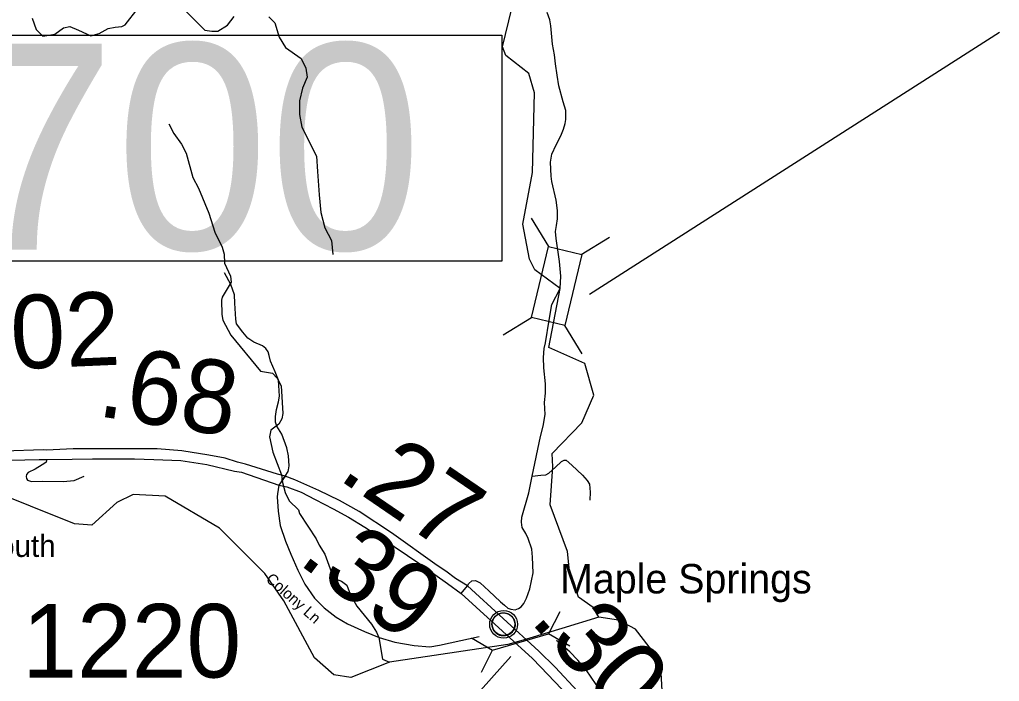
# Model space of a CAD drawing. Extents: x 1248224 to 1454986, y 825081 to 985870.
# Drawn here: x 1294022 to 1300678, y 891703 to 896202 of the extents above; entities that cross this region are included whole.
import ezdxf

# ---------------------------------------------------------------- set-up
doc = ezdxf.new("R2010")
doc.units = 0
for name, color, linetype in [('Exist Civil Demographics Community CELL', 7, 'Continuous'), ('Exist Civil Demographics Community Label', 7, 'Continuous'), ('Exist Hydrographic Creek Single Shore', 7, 'Continuous'), ('Exist Hydrographic Misc Water Feature', 7, 'Continuous'), ('Exist Road Non-System Type 51', 7, 'Continuous'), ('Exist Road Primary US Divided Attributed', 7, 'Continuous'), ('Exist Road Primary US Mileage Hundredths English Label', 7, 'Continuous'), ('Exist Road Primary US Structure Culvert CELL', 7, 'Continuous'), ('Exist Road Primary US Structure Culvert Number Label', 7, 'Continuous'), ('Exist Road Secondary Mileage Hundredths English Label', 7, 'Continuous'), ('Exist Road Secondary Structure Standard Bridge CELL', 7, 'Continuous'), ('Exist Road Secondary Structure Standard Bridge Number Label', 7, 'Continuous'), ('Exist Road Secondary Type 51 Attributed', 7, 'Continuous'), ('Exist Road Secondary Type 51 Label', 7, 'Continuous'), ('Exist Road Secondary Type 51 Number Label', 7, 'Continuous')]:
    doc.layers.add(name, color=color, linetype=linetype)

msp = doc.modelspace()

# ---------------------------------------------------------------- linework, layer by layer
at = {"layer": 'Exist Civil Demographics Community CELL'}
msp.add_lwpolyline([(1297232, 892104), (1297233, 892109.6), (1297234.8, 892116.2), (1297237.7, 892123.4), (1297240.7, 892129.1), (1297244, 892134.9), (1297247.8, 892140), (1297251.7, 892144.4), (1297256.3, 892149), (1297261.8, 892153.5), (1297267.3, 892157.2), (1297272.1, 892160.1), (1297277.2, 892162.5), (1297282.7, 892164.8), (1297288.3, 892166.6), (1297292.6, 892167.8), (1297297.5, 892168.5), (1297301.6, 892169.3), (1297308, 892169.5), (1297312.4, 892169.4), (1297318.1, 892169.2), (1297323, 892168.4), (1297327.9, 892167.4), (1297332.9, 892166), (1297338, 892164.1), (1297344.7, 892161.2), (1297351, 892157.7), (1297356, 892154.1), (1297361.2, 892150.1), (1297364.5, 892147), (1297368.6, 892142.6), (1297372.5, 892137.9), (1297375.6, 892133.3), (1297378.7, 892128.3), (1297381.1, 892123.1), (1297383.2, 892118.1), (1297384.7, 892113.1), (1297386, 892108.5), (1297387.1, 892102.5), (1297387.7, 892097.8), (1297388, 892091.8), (1297387.8, 892086), (1297387.3, 892080.3), (1297386.3, 892074.8), (1297384.7, 892068.7), (1297382.8, 892062.8), (1297380.5, 892057.7), (1297377.3, 892051.7), (1297374.1, 892046.4), (1297370.6, 892041.7), (1297366.4, 892037), (1297361.1, 892032), (1297356.1, 892027.9), (1297351.1, 892024.5), (1297346.7, 892022), (1297339.9, 892018.7), (1297332.8, 892016), (1297326.8, 892014.5), (1297320.2, 892013.2), (1297315.8, 892012.8), (1297311.3, 892012.5), (1297305.7, 892012.5), (1297301.4, 892012.9), (1297295.8, 892013.7), (1297289.9, 892015), (1297285.3, 892016.3), (1297280.1, 892018.1), (1297275.5, 892020.1), (1297271.6, 892022.4), (1297264.8, 892026.4), (1297259.2, 892030.7), (1297254.3, 892035.2), (1297249.9, 892040.1), (1297246.7, 892044), (1297243.7, 892048.2), (1297239.6, 892055.3), (1297237.9, 892058.8), (1297236.2, 892062.9), (1297233.6, 892071.1), (1297232, 892078.1), (1297231.4, 892083.3), (1297231, 892089.6), (1297231, 892094.3), (1297231.5, 892100.7)], close=True, dxfattribs=at)
for centre, radius in [((1297309.7, 892091.6), 94.3), ((1297309.4, 892091.9), 76.7)]:
    msp.add_circle(centre, radius, dxfattribs=at)
at = {"layer": 'Exist Hydrographic Creek Single Shore'}
for points in [[(1297693.6, 894373.1), (1297521.6, 894501.9), (1297486.7, 894572.9), (1297439.6, 894812.1), (1297506.6, 895162), (1297519.7, 895703.4), (1297481.6, 895835.5), (1297325.6, 895956.8), (1297302.6, 896016.3), (1297366.2, 896276.8)], [(1297957.6, 892139.4), (1297917.7, 892205.8), (1297819.6, 892276.8), (1297756.7, 892452), (1297743.7, 892586.8), (1297625.9, 892902.7), (1297644.7, 893162.9), (1297640.9, 893253.5), (1297840.7, 893460.9), (1297923.6, 893649.5), (1297861.9, 893864.7), (1297618.2, 893973.1), (1297693.6, 894373.1)], [(1297957.6, 892139.4), (1297705.7, 892062.4), (1297487.9, 891997.1), (1297449.4, 891985.1), (1297412.1, 891974.2), (1297338, 891953.5), (1296534.2, 891835.4), (1296271.7, 891729.9), (1296155.6, 891748.6), (1296024.6, 891863), (1295817.6, 892251.2), (1295688.6, 892437.6), (1295379.6, 892745.8), (1295009.6, 892963.4), (1294792.6, 892974.2), (1294682.7, 892920.6), (1294512.6, 892766.5), (1294395.6, 892775.3), (1293495.1, 893135.7), (1292523.6, 893288.9), (1292434.4, 893477.4), (1292385.6, 893508.8)], [(1298196.7, 890486.2), (1298134.3, 890550.9), (1298116.4, 890664.7), (1298181.1, 890903.4), (1298266.9, 891021.1), (1298276.9, 891065.7), (1298288.1, 891105.8), (1298311.5, 891268.7), (1298394.9, 891522.9), (1298376.4, 891839.8), (1298206.7, 892059.2), (1298090.7, 892120.3), (1297957.6, 892139.4)]]:
    msp.add_lwpolyline(points, dxfattribs=at)
at = {"layer": 'Exist Hydrographic Misc Water Feature'}
msp.add_lwpolyline([(1295035.9, 895492.3), (1295068.4, 895427.6), (1295122.6, 895354.3), (1295153.1, 895292.9), (1295199.1, 895127.8), (1295237.3, 895054.9), (1295307.1, 894885.2), (1295348, 894756.4), (1295397.7, 894654.4), (1295410.5, 894606.6), (1295413.1, 894546.6), (1295454.9, 894457.1), (1295457.9, 894416.9), (1295397.3, 894314.7), (1295392.9, 894295.1), (1295394.5, 894198.2), (1295401.5, 894158.6), (1295456.9, 894056.6), (1295659.2, 893812.1), (1295740.9, 893798.1), (1295772, 893764.6), (1295798.8, 893712.4), (1295810.2, 893524.2), (1295803.3, 893488.3), (1295782.3, 893452.5), (1295729.3, 893410.2), (1295720.2, 893366), (1295741.7, 893261.3), (1295800, 893107.5), (1295806.8, 893055.6), (1295825.1, 892987.2), (1295853.7, 892930), (1295916.1, 892868.8), (1295923.6, 892844.9), (1296037.5, 892673.5), (1296056.4, 892628.8), (1296095.1, 892568.1), (1296139.9, 892443.4), (1296172.9, 892398.4), (1296208.6, 892385.3), (1296243.8, 892356.7), (1296266.4, 892295.5), (1296312.5, 892214.9), (1296411.4, 892092.3), (1296446.2, 892037.5), (1296461.3, 892001.1), (1296487.7, 891853.6), (1296534.2, 891835.4)], dxfattribs=at)
at = {"layer": 'Exist Road Non-System Type 51'}
msp.add_line((1295800.8, 893071.5), (1295826, 893098.2), dxfattribs=at)
for points in [[(1294106.9, 896210.9), (1294135.2, 896135.3), (1294179.3, 896088), (1294261.1, 896103.8), (1294320.9, 896144.7), (1294361.8, 896154.2), (1294421.5, 896129), (1294506.5, 896091.2), (1294563.2, 896106.9), (1294622.9, 896141.6), (1294670.1, 896151), (1294717.3, 896154.2), (1294739.4, 896166.8), (1294827.5, 896280.1)], [(1295142.2, 896267.5), (1295280.6, 896129), (1295327.8, 896122.7), (1295368.7, 896122.7), (1295434.8, 896163.6), (1295478.9, 896223.5)], [(1295714.9, 896220.3), (1295755.8, 896179.4), (1295784.1, 896081.7), (1295828.1, 896012.5), (1295935.1, 895936.9), (1295966.6, 895870.7), (1295976, 895810.9), (1295944.6, 895735.3), (1295922.6, 895650.3), (1295922.6, 895555.8), (1295938.3, 895470.8), (1296039, 895272.4), (1296045.3, 895168.5), (1296057.9, 895011), (1296067.3, 894891.3), (1296095.6, 894787.4), (1296139.7, 894699.2), (1296149.1, 894604.7)], [(1295847.5, 893142), (1295852.4, 893168.4), (1295848.9, 893237), (1295838.3, 893290.1), (1295803.9, 893384.3), (1295770.3, 893439.1), (1295759.7, 893466.5), (1295759.7, 893504.2), (1295766.8, 893550.5), (1295780.9, 893603.6), (1295788, 893643), (1295780.1, 893751), (1295758.9, 893807.5), (1295725.3, 893879.5), (1295716.5, 893918.9), (1295711.2, 893944.6), (1295695.3, 893966.9), (1295672.3, 893984), (1295614.1, 894009.7), (1295571.7, 894035.4), (1295538.1, 894076.5), (1295495.8, 894133.1), (1295491.3, 894165.6), (1295484.3, 894273.6), (1295480.8, 894331.8), (1295456, 894402.1), (1295413.7, 894480.9)], [(1294207.1, 893212.8), (1294201.5, 893194.1), (1294179.9, 893177.5)], [(1297504.3, 893097.6), (1297561.7, 893105.3), (1297597, 893107), (1297618.2, 893119), (1297661.5, 893159.3), (1297702.1, 893198.7), (1297721.5, 893207.3), (1297735.7, 893207.3), (1297774.5, 893173), (1297845.1, 893106.2), (1297876.9, 893068.5), (1297892.8, 893044.5), (1297898.1, 892989.7), (1297894.6, 892934.8)], [(1294179.9, 893177.5), (1294175.9, 893174.4), (1294127.3, 893146.1), (1294080.5, 893123.9), (1294068.1, 893109.3), (1294066.4, 893097.3), (1294068.1, 893082.7), (1294075.2, 893071.6), (1294102.6, 893062.2), (1294179.4, 893063.9), (1294318, 893062.2), (1294392.6, 893069.9), (1294459.7, 893098.2)], [(1295826, 893098.2), (1295845.4, 893130.7), (1295847.5, 893142)], [(1298196.2, 891295.1), (1298200.9, 891308.1), (1298200.9, 891337.2), (1298190.3, 891371.5), (1298170.9, 891404), (1298103.8, 891486.3), (1297999.6, 891609.6), (1297937.8, 891681.6), (1297871.6, 891781.8), (1297815.1, 891848.6), (1297760.4, 891903.5), (1297668.6, 891982.3)]]:
    msp.add_lwpolyline(points, dxfattribs=at)
at = {"layer": 'Exist Road Primary US Divided Attributed'}
for points in [[(1295826, 893098.2), (1295773.9, 893111.9), (1295556.7, 893180.4), (1295501.9, 893194.1), (1295418.3, 893219.8), (1295306.9, 893240.5), (1295124, 893270.7), (1294956.2, 893284.5), (1294840.7, 893284.5), (1294570.9, 893285), (1294384.6, 893283.3), (1294204.8, 893275.8), (1294182.9, 893276.4), (1293913.8, 893268), (1293673.1, 893274.9), (1293492.9, 893295.5), (1293333.4, 893325.7), (1293073.5, 893386.3), (1292971.7, 893415.1), (1292893.9, 893452.8), (1292806.1, 893489.1), (1292590.2, 893588.2), (1292412.7, 893684.1), (1292340.5, 893728.9)], [(1292325.5, 893659.7), (1292386.2, 893625), (1292461.3, 893583.1), (1292621.1, 893499.1), (1292733.2, 893452.8), (1292897.4, 893382.6), (1292995.4, 893350.9), (1293126.1, 893310.6), (1293292.5, 893261.8), (1293420.1, 893240.5), (1293629.1, 893213), (1293858.8, 893204.7), (1294155.1, 893212.1), (1294207.1, 893212.8), (1294378, 893213), (1294515.8, 893216.4), (1294801.8, 893215.5), (1294934.3, 893212.1), (1295117.2, 893204.7), (1295294.6, 893177.2), (1295482.5, 893133.3), (1295528.4, 893124.7), (1295783.4, 893038.2)], [(1297063.6, 892352.4), (1296983.4, 892402.5), (1296916.3, 892453.9), (1296858.1, 892491.6), (1296547.4, 892713.7), (1296328.8, 892858.1), (1296194, 892932.4), (1296055.1, 893001.2), (1295890.4, 893072.5), (1295826, 893098.2)], [(1295783.4, 893038.2), (1295836.6, 893026.2), (1295933.7, 892990.2), (1296029, 892940.5), (1296151.4, 892876), (1296255.9, 892819.6), (1296367.3, 892752.2), (1296482.8, 892676.6), (1296741.4, 892503.3), (1296929.6, 892370), (1297020.5, 892301.4)], [(1298178.9, 891247.3), (1298104.7, 891321.4), (1297964, 891473.2), (1297661.1, 891799.7), (1297548.7, 891909.2), (1297063.6, 892352.4)], [(1297020.5, 892301.4), (1297506, 891859.9), (1297561, 891801.9), (1297705.4, 891650.6), (1297845.7, 891517.2), (1298058.8, 891273.4), (1298150, 891173.8)]]:
    msp.add_lwpolyline(points, dxfattribs=at)
at = {"layer": 'Exist Road Primary US Structure Culvert CELL'}
for p, q in [((1297691.3, 892175.8), (1297615.5, 892027.4)), ((1297090.9, 891999.3), (1297234.9, 891915.6)), ((1297234.9, 891915.6), (1297615.5, 892027.4)), ((1297759.5, 891943.7), (1297615.5, 892027.4)), ((1297159.1, 891767.2), (1297234.9, 891915.6))]:
    msp.add_line(p, q, dxfattribs=at)
at = {"layer": 'Exist Road Primary US Structure Culvert Number Label'}
msp.add_lwpolyline([(1297358.1, 891872.2), (1296308.8, 890695.7), (1294095.6, 888226.2)], dxfattribs=at)
at = {"layer": 'Exist Road Secondary Structure Standard Bridge CELL'}
for p, q in [((1297617, 894658.5), (1297498.9, 894851.6)), ((1297837.1, 894605.4), (1298030.2, 894723.5)), ((1297306.7, 894058.7), (1297499.8, 894176.8)), ((1297843, 893929.4), (1297724.9, 894122.5))]:
    msp.add_line(p, q, dxfattribs=at)
msp.add_lwpolyline([(1297499.8, 894176.8), (1297616, 894658.7), (1297841.1, 894604.5), (1297724.9, 894122.5)], close=True, dxfattribs=at)
at = {"layer": 'Exist Road Secondary Structure Standard Bridge Number Label'}
msp.add_line((1297893, 894335.8), (1300678.2, 896117.3), dxfattribs=at)
msp.add_lwpolyline([(1293582.7, 896096.2), (1297298.6, 896096.2), (1297298.6, 894559.7), (1293582.7, 894559.7)], close=True, dxfattribs=at)
at = {"layer": 'Exist Road Secondary Type 51 Attributed'}
msp.add_line((1295826, 893098.2), (1295783.4, 893038.2), dxfattribs=at)
for points in [[(1297693.6, 894373.1), (1297698.4, 894458.5), (1297688.8, 894558.5), (1297666.8, 894714.9), (1297663.3, 894761.2), (1297668.6, 894802.3), (1297675.6, 894848.6), (1297675.6, 894903.4), (1297666.8, 894975.4), (1297638.5, 895100.4), (1297632.4, 895137.3), (1297628.8, 895233.2), (1297637.7, 895286.3), (1297665.9, 895349.7), (1297697.7, 895411.4), (1297716.2, 895456.8), (1297728.6, 895494.5), (1297732.1, 895521.9), (1297732.1, 895583.6), (1297714.5, 895641.8), (1297685.3, 895752.3), (1297673, 895824.3), (1297662.4, 895901.4), (1297655.3, 895963.1), (1297642.9, 896035), (1297631.5, 896159.2), (1297624.4, 896200.3), (1297605, 896250)], [(1297063.6, 892352.4), (1297074.4, 892368.6), (1297093.8, 892387.2), (1297118.5, 892389.2), (1297150.3, 892373.7), (1297210.3, 892318.9), (1297288, 892243.5), (1297316.3, 892221.3), (1297339.2, 892200.7), (1297358.7, 892193.9), (1297388.7, 892190.4), (1297411.6, 892199), (1297429.3, 892209.3), (1297446.9, 892233.3), (1297466.4, 892269.2), (1297488.4, 892331.8), (1297509.6, 892441.4), (1297506.1, 892547.6), (1297502.6, 892602.5), (1297476.1, 892674.4), (1297460.2, 892708.7), (1297436.4, 892750.7), (1297431.1, 892786.6), (1297432.8, 892820.9), (1297481.4, 892986.2), (1297504.3, 893097.6), (1297560, 893367.4), (1297579.4, 893439.4), (1297591.7, 893516.5), (1297588.2, 893598.7), (1297595.3, 893662.1), (1297595.3, 893725.5), (1297583.8, 893834.3), (1297580.3, 893904.6), (1297585.6, 893966.2), (1297593.6, 894004.6), (1297619, 894159.4), (1297638.3, 894265.3), (1297693.6, 894373.1)], [(1295783.4, 893038.2), (1295774.3, 892979.1), (1295772.1, 892958.7), (1295778.1, 892860.8), (1295792.9, 892762.9), (1295828.5, 892657.8), (1295864.2, 892568.5), (1295911.7, 892459.1), (1295959.2, 892364.1), (1296024.5, 892269), (1296089.8, 892202.8), (1296172.9, 892140.9), (1296250.1, 892094.8), (1296365.8, 892043), (1296463.8, 892002.7), (1296570.7, 891971), (1296701.3, 891948), (1296808.2, 891939.3), (1296873.5, 891950.9), (1296947.7, 891965.3), (1297142.9, 892009.8)], [(1297020.5, 892301.4), (1297063.6, 892352.4)]]:
    msp.add_lwpolyline(points, dxfattribs=at)

# ---------------------------------------------------------------- texts
at = {"layer": 'Exist Civil Demographics Community Label'}
msp.add_text('Maple Springs', height=200, dxfattribs=at).set_placement((1297693.4, 892301.5))
at = {"layer": 'Exist Hydrographic Creek Single Shore'}
msp.add_text('South', height=150, dxfattribs=at).set_placement((1293742.2, 892549.5))
at = {"layer": 'Exist Road Primary US Mileage Hundredths English Label'}
for s, rotation, p in [('.68', 351.17797, (1294541.3, 893508.5)), ('.27', 325.62303, (1296174.9, 893085.1)), ('.30', 311.58694, (1297482, 892115.3))]:
    msp.add_text(s, height=500, rotation=rotation, dxfattribs=at).set_placement(p)
at = {"layer": 'Exist Road Secondary Mileage Hundredths English Label'}
for s, rotation, p in [('.02', 2.47651, (1293784.2, 893816.7)), ('.39', 323.32136, (1295902.7, 892511.9))]:
    msp.add_text(s, height=500, rotation=rotation, dxfattribs=at).set_placement(p)
at = {"layer": 'Exist Road Secondary Structure Standard Bridge Number Label'}
msp.add_text('700', height=1400, dxfattribs=at).set_placement((1293632.9, 894638.8))
at = {"layer": 'Exist Road Secondary Type 51 Label'}
msp.add_text('Colony Ln', height=75, rotation=318.4018, dxfattribs=at).set_placement((1295688.9, 892390.8))
at = {"layer": 'Exist Road Secondary Type 51 Number Label'}
msp.add_text('1220', height=500, dxfattribs=at).set_placement((1294040, 891729.9))

doc.saveas('drawing.dxf')
